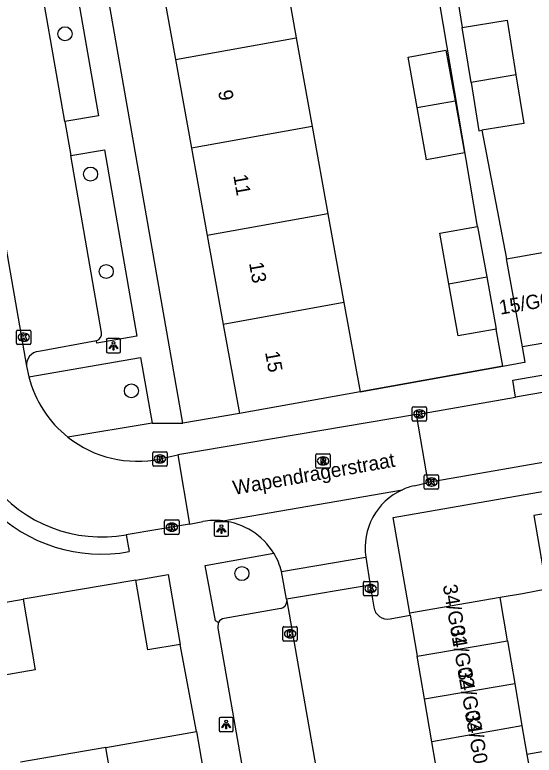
# Model space of a CAD drawing. Extents: x 162880 to 165536, y 384011 to 385179.
# Drawn here: x 164464.6 to 164500.8, y 384302.7 to 384354.3 of the extents above; entities that cross this region are included whole.
import ezdxf

# ---------------------------------------------------------------- set-up
doc = ezdxf.new("R2010")
doc.units = 0
for name, color, linetype in [('IMGEO_Boom', 7, 'Continuous'), ('IMGEO_Kolk', 7, 'Continuous'), ('IMGEO_Lichtpunt', 7, 'Continuous'), ('IMGEO_Muur', 7, 'Continuous'), ('IMGEO_Openbare_ruimte_label', 7, 'Continuous'), ('IMGEO_Pand', 7, 'Continuous'), ('IMGEO_Pand_nummerreeks', 7, 'Continuous'), ('IMGEO_Parkeervlak_open', 7, 'Continuous'), ('IMGEO_Rijbaan_lokaal_open', 7, 'Continuous'), ('IMGEO_Rioolput', 7, 'Continuous'), ('IMGEO_Voetpad_open', 7, 'Continuous')]:
    doc.layers.add(name, color=color, linetype=linetype)

msp = doc.modelspace()

# ---------------------------------------------------------------- linework, layer by layer
at = {"layer": 'IMGEO_Boom'}
for centre in [(164468.08, 384352.995), (164469.864, 384343.205), (164470.957, 384336.41), (164472.71, 384328.088), (164480.422, 384315.337)]:
    msp.add_circle(centre, 0.489, dxfattribs=at)
at = {"layer": 'IMGEO_Kolk'}
for p, q in [((164464.776, 384332.327), (164465.628, 384332.327)), ((164464.701, 384331.401), (164464.701, 384332.253)), ((164465.189, 384332.107), (164465.214, 384332.107)), ((164465.702, 384332.253), (164465.702, 384331.401)), ((164465.628, 384331.327), (164464.776, 384331.327)), ((164465.212, 384331.547), (164465.187, 384331.547)), ((164492.308, 384326.052), (164492.308, 384326.904)), ((164492.383, 384326.978), (164493.235, 384326.978)), ((164492.796, 384326.758), (164492.821, 384326.758)), ((164493.309, 384326.904), (164493.309, 384326.052)), ((164492.819, 384326.198), (164492.794, 384326.198)), ((164493.235, 384325.978), (164492.383, 384325.978)), ((164474.205, 384322.909), (164474.205, 384323.761)), ((164474.28, 384323.835), (164475.132, 384323.835)), ((164474.693, 384323.615), (164474.718, 384323.615)), ((164475.206, 384323.761), (164475.206, 384322.909)), ((164474.716, 384323.055), (164474.691, 384323.055)), ((164475.132, 384322.835), (164474.28, 384322.835)), ((164493.147, 384321.3), (164493.147, 384322.152)), ((164493.222, 384322.226), (164494.074, 384322.226)), ((164493.635, 384322.006), (164493.66, 384322.006)), ((164494.148, 384322.152), (164494.148, 384321.3)), ((164493.658, 384321.446), (164493.633, 384321.446)), ((164494.074, 384321.226), (164493.222, 384321.226)), ((164475.033, 384318.15), (164475.033, 384319.002)), ((164475.108, 384319.076), (164475.96, 384319.076)), ((164476.034, 384319.002), (164476.034, 384318.15)), ((164475.521, 384318.856), (164475.546, 384318.856)), ((164475.96, 384318.076), (164475.108, 384318.076)), ((164475.544, 384318.296), (164475.519, 384318.296)), ((164488.978, 384314.797), (164489.83, 384314.797)), ((164488.903, 384313.871), (164488.903, 384314.723)), ((164489.391, 384314.577), (164489.416, 384314.577)), ((164489.904, 384314.723), (164489.904, 384313.871)), ((164489.83, 384313.797), (164488.978, 384313.797)), ((164489.414, 384314.017), (164489.389, 384314.017)), ((164483.359, 384311.635), (164484.211, 384311.635)), ((164483.284, 384310.709), (164483.284, 384311.561)), ((164483.772, 384311.415), (164483.797, 384311.415)), ((164484.285, 384311.561), (164484.285, 384310.709)), ((164484.211, 384310.635), (164483.359, 384310.635)), ((164483.795, 384310.855), (164483.77, 384310.855))]:
    msp.add_line(p, q, dxfattribs=at)
for points in [[(164464.776, 384332.327), (164465.628, 384332.327)], [(164464.701, 384331.401), (164464.701, 384332.253)], [(164465.022, 384332.027), (164465.145, 384332.027), (164465.145, 384331.876), (164465.275, 384332.027), (164465.439, 384332.027), (164465.293, 384331.876), (164465.446, 384331.627), (164465.294, 384331.627), (164465.209, 384331.791), (164465.145, 384331.724), (164465.145, 384331.627), (164465.022, 384331.627), (164465.022, 384332.027)], [(164465.702, 384332.253), (164465.702, 384331.401)], [(164465.628, 384331.327), (164464.776, 384331.327)], [(164492.308, 384326.052), (164492.308, 384326.904)], [(164492.383, 384326.978), (164493.235, 384326.978)], [(164492.629, 384326.678), (164492.752, 384326.678), (164492.752, 384326.527), (164492.882, 384326.678), (164493.046, 384326.678), (164492.9, 384326.527), (164493.053, 384326.278), (164492.901, 384326.278), (164492.816, 384326.442), (164492.752, 384326.375), (164492.752, 384326.278), (164492.629, 384326.278), (164492.629, 384326.678)], [(164493.309, 384326.904), (164493.309, 384326.052)], [(164493.235, 384325.978), (164492.383, 384325.978)], [(164474.205, 384322.909), (164474.205, 384323.761)], [(164474.28, 384323.835), (164475.132, 384323.835)], [(164474.526, 384323.535), (164474.649, 384323.535), (164474.649, 384323.384), (164474.779, 384323.535), (164474.943, 384323.535), (164474.797, 384323.384), (164474.95, 384323.135), (164474.798, 384323.135), (164474.713, 384323.299), (164474.649, 384323.232), (164474.649, 384323.135), (164474.526, 384323.135), (164474.526, 384323.535)], [(164475.206, 384323.761), (164475.206, 384322.909)], [(164475.132, 384322.835), (164474.28, 384322.835)], [(164493.147, 384321.3), (164493.147, 384322.152)], [(164493.222, 384322.226), (164494.074, 384322.226)], [(164494.148, 384322.152), (164494.148, 384321.3)], [(164493.468, 384321.926), (164493.591, 384321.926), (164493.591, 384321.775), (164493.721, 384321.926), (164493.885, 384321.926), (164493.739, 384321.775), (164493.892, 384321.526), (164493.74, 384321.526), (164493.655, 384321.69), (164493.591, 384321.623), (164493.591, 384321.526), (164493.468, 384321.526), (164493.468, 384321.926)], [(164494.074, 384321.226), (164493.222, 384321.226)], [(164475.033, 384318.15), (164475.033, 384319.002)], [(164475.108, 384319.076), (164475.96, 384319.076)], [(164476.034, 384319.002), (164476.034, 384318.15)], [(164475.354, 384318.776), (164475.477, 384318.776), (164475.477, 384318.625), (164475.607, 384318.776), (164475.771, 384318.776), (164475.625, 384318.625), (164475.778, 384318.376), (164475.626, 384318.376), (164475.541, 384318.54), (164475.477, 384318.473), (164475.477, 384318.376), (164475.354, 384318.376), (164475.354, 384318.776)], [(164475.96, 384318.076), (164475.108, 384318.076)], [(164488.978, 384314.797), (164489.83, 384314.797)], [(164488.903, 384313.871), (164488.903, 384314.723)], [(164489.224, 384314.497), (164489.347, 384314.497), (164489.347, 384314.346), (164489.477, 384314.497), (164489.641, 384314.497), (164489.495, 384314.346), (164489.648, 384314.097), (164489.496, 384314.097), (164489.411, 384314.261), (164489.347, 384314.194), (164489.347, 384314.097), (164489.224, 384314.097), (164489.224, 384314.497)], [(164489.904, 384314.723), (164489.904, 384313.871)], [(164489.83, 384313.797), (164488.978, 384313.797)], [(164483.359, 384311.635), (164484.211, 384311.635)], [(164483.284, 384310.709), (164483.284, 384311.561)], [(164483.605, 384311.335), (164483.728, 384311.335), (164483.728, 384311.184), (164483.858, 384311.335), (164484.022, 384311.335), (164483.876, 384311.184), (164484.029, 384310.935), (164483.877, 384310.935), (164483.792, 384311.099), (164483.728, 384311.032), (164483.728, 384310.935), (164483.605, 384310.935), (164483.605, 384311.335)], [(164484.285, 384311.561), (164484.285, 384310.709)], [(164484.211, 384310.635), (164483.359, 384310.635)]]:
    msp.add_lwpolyline(points, dxfattribs=at)
for centre, start, end in [((164464.778, 384332.251), 91.552, 178.448), ((164464.778, 384332.251), 91.552, 178.448), ((164465.626, 384332.251), 1.552, 88.448), ((164465.626, 384332.251), 1.552, 88.448), ((164464.778, 384331.403), 181.552, 268.448), ((164464.778, 384331.403), 181.552, 268.448), ((164465.626, 384331.403), 271.552, 358.448), ((164465.626, 384331.403), 271.552, 358.448), ((164492.385, 384326.902), 91.552, 178.448), ((164492.385, 384326.902), 91.552, 178.448), ((164493.233, 384326.902), 1.552, 88.448), ((164493.233, 384326.902), 1.552, 88.448), ((164492.385, 384326.054), 181.552, 268.448), ((164492.385, 384326.054), 181.552, 268.448), ((164493.233, 384326.054), 271.552, 358.448), ((164493.233, 384326.054), 271.552, 358.448), ((164474.282, 384323.759), 91.552, 178.448), ((164474.282, 384323.759), 91.552, 178.448), ((164475.13, 384323.759), 1.552, 88.448), ((164475.13, 384323.759), 1.552, 88.448), ((164474.282, 384322.911), 181.552, 268.448), ((164474.282, 384322.911), 181.552, 268.448), ((164475.13, 384322.911), 271.552, 358.448), ((164475.13, 384322.911), 271.552, 358.448), ((164493.224, 384322.15), 91.552, 178.448), ((164493.224, 384322.15), 91.552, 178.448), ((164494.072, 384322.15), 1.552, 88.448), ((164494.072, 384322.15), 1.552, 88.448), ((164493.224, 384321.302), 181.552, 268.448), ((164493.224, 384321.302), 181.552, 268.448), ((164494.072, 384321.302), 271.552, 358.448), ((164494.072, 384321.302), 271.552, 358.448), ((164475.11, 384319), 91.552, 178.448), ((164475.11, 384319), 91.552, 178.448), ((164475.958, 384319), 1.552, 88.448), ((164475.958, 384319), 1.552, 88.448), ((164475.11, 384318.152), 181.552, 268.448), ((164475.11, 384318.152), 181.552, 268.448), ((164475.958, 384318.152), 271.552, 358.448), ((164475.958, 384318.152), 271.552, 358.448), ((164488.98, 384314.721), 91.552, 178.448), ((164488.98, 384314.721), 91.552, 178.448), ((164489.828, 384314.721), 1.552, 88.448), ((164489.828, 384314.721), 1.552, 88.448), ((164488.98, 384313.873), 181.552, 268.448), ((164488.98, 384313.873), 181.552, 268.448), ((164489.828, 384313.873), 271.552, 358.448), ((164489.828, 384313.873), 271.552, 358.448), ((164483.361, 384311.559), 91.552, 178.448), ((164483.361, 384311.559), 91.552, 178.448), ((164484.209, 384311.559), 1.552, 88.448), ((164484.209, 384311.559), 1.552, 88.448), ((164483.361, 384310.711), 181.552, 268.448), ((164483.361, 384310.711), 181.552, 268.448), ((164484.209, 384310.711), 271.552, 358.448), ((164484.209, 384310.711), 271.552, 358.448)]:
    msp.add_arc(centre, 0.0765, start, end, dxfattribs=at)
for centre, major_axis, ratio, start_param, end_param in [((164465.188, 384331.827), (-0.387, 0.002), 0.722429, 4.712389, 7.853982), ((164465.213, 384331.827), (-0.39, 0.002), 0.717154, 1.570796, 4.712389), ((164492.795, 384326.478), (-0.387, 0.002), 0.722429, 4.712389, 7.853982), ((164492.82, 384326.478), (-0.39, 0.002), 0.717154, 1.570796, 4.712389), ((164474.692, 384323.335), (-0.387, 0.002), 0.722429, 4.712389, 7.853982), ((164474.717, 384323.335), (-0.39, 0.002), 0.717154, 1.570796, 4.712389), ((164493.634, 384321.726), (-0.387, 0.002), 0.722429, 4.712389, 7.853982), ((164493.659, 384321.726), (-0.39, 0.002), 0.717154, 1.570796, 4.712389), ((164475.52, 384318.576), (-0.387, 0.002), 0.722429, 4.712389, 7.853982), ((164475.545, 384318.576), (-0.39, 0.002), 0.717154, 1.570796, 4.712389), ((164489.39, 384314.297), (-0.387, 0.002), 0.722429, 4.712389, 7.853982), ((164489.415, 384314.297), (-0.39, 0.002), 0.717154, 1.570796, 4.712389), ((164483.771, 384311.135), (-0.387, 0.002), 0.722429, 4.712389, 7.853982), ((164483.796, 384311.135), (-0.39, 0.002), 0.717154, 1.570796, 4.712389)]:
    msp.add_ellipse(centre, major_axis=major_axis, ratio=ratio, start_param=start_param, end_param=end_param, dxfattribs=at)
at = {"layer": 'IMGEO_Lichtpunt'}
for p, q in [((164470.964, 384331.639), (164470.964, 384330.832)), ((164470.964, 384331.639), (164470.964, 384330.832)), ((164471.866, 384331.734), (164471.058, 384331.734)), ((164471.866, 384331.734), (164471.058, 384331.734)), ((164471.96, 384330.832), (164471.96, 384331.639)), ((164471.96, 384330.832), (164471.96, 384331.639)), ((164471.058, 384330.738), (164471.866, 384330.738)), ((164471.058, 384330.738), (164471.866, 384330.738)), ((164479.394, 384318.943), (164478.586, 384318.943)), ((164479.394, 384318.943), (164478.586, 384318.943)), ((164478.492, 384318.848), (164478.492, 384318.041)), ((164478.492, 384318.848), (164478.492, 384318.041)), ((164479.488, 384318.041), (164479.488, 384318.848)), ((164479.488, 384318.041), (164479.488, 384318.848)), ((164478.586, 384317.947), (164479.394, 384317.947)), ((164478.586, 384317.947), (164479.394, 384317.947)), ((164478.827, 384305.212), (164478.827, 384304.405)), ((164478.827, 384305.212), (164478.827, 384304.405)), ((164479.729, 384305.307), (164478.921, 384305.307)), ((164479.729, 384305.307), (164478.921, 384305.307)), ((164479.823, 384304.405), (164479.823, 384305.212)), ((164479.823, 384304.405), (164479.823, 384305.212)), ((164478.921, 384304.311), (164479.729, 384304.311)), ((164478.921, 384304.311), (164479.729, 384304.311))]:
    msp.add_line(p, q, dxfattribs=at)
for points in [[(164471.338, 384331.303), (164471.377, 384331.275), (164471.189, 384331.013), (164471.151, 384331.04), (164471.338, 384331.303)], [(164471.55, 384331.275), (164471.588, 384331.302), (164471.775, 384331.04), (164471.736, 384331.012), (164471.55, 384331.275)], [(164471.44, 384331.255), (164471.487, 384331.255), (164471.487, 384330.933), (164471.44, 384330.933), (164471.44, 384331.255)], [(164478.866, 384318.512), (164478.905, 384318.484), (164478.717, 384318.222), (164478.679, 384318.249), (164478.866, 384318.512)], [(164478.968, 384318.464), (164479.015, 384318.464), (164479.015, 384318.142), (164478.968, 384318.142), (164478.968, 384318.464)], [(164479.078, 384318.484), (164479.116, 384318.511), (164479.303, 384318.249), (164479.264, 384318.221), (164479.078, 384318.484)], [(164479.201, 384304.876), (164479.24, 384304.848), (164479.052, 384304.586), (164479.014, 384304.613), (164479.201, 384304.876)], [(164479.303, 384304.828), (164479.35, 384304.828), (164479.35, 384304.506), (164479.303, 384304.506), (164479.303, 384304.828)], [(164479.413, 384304.848), (164479.451, 384304.875), (164479.638, 384304.613), (164479.599, 384304.585), (164479.413, 384304.848)]]:
    msp.add_lwpolyline(points, dxfattribs=at)
for centre in [(164471.463, 384331.437), (164478.991, 384318.646), (164479.326, 384305.01)]:
    msp.add_circle(centre, 0.0994, dxfattribs=at)
for centre, start, end in [((164471.058, 384331.639), 90, 180), ((164471.058, 384331.639), 90, 180), ((164471.866, 384331.639), 0, 90), ((164471.866, 384331.639), 0, 90), ((164471.058, 384330.832), 180, 270), ((164471.058, 384330.832), 180, 270), ((164471.866, 384330.832), 270, 0), ((164471.866, 384330.832), 270, 360), ((164478.586, 384318.848), 90, 180), ((164478.586, 384318.848), 90, 180), ((164479.394, 384318.848), 0, 90), ((164479.394, 384318.848), 0, 90), ((164478.586, 384318.041), 180, 270), ((164478.586, 384318.041), 180, 270), ((164479.394, 384318.041), 270, 0), ((164479.394, 384318.041), 270, 360), ((164478.921, 384305.212), 90, 180), ((164478.921, 384305.212), 90, 180), ((164479.729, 384305.212), 0, 90), ((164479.729, 384305.212), 0, 90), ((164478.921, 384304.405), 180, 270), ((164478.921, 384304.405), 180, 270), ((164479.729, 384304.405), 270, 0), ((164479.729, 384304.405), 270, 360)]:
    msp.add_arc(centre, 0.0946, start, end, dxfattribs=at)
at = {"layer": 'IMGEO_Muur'}
msp.add_lwpolyline([(164498.624, 384329.803), (164488.666, 384328.01)], dxfattribs=at)
at = {"layer": 'IMGEO_Pand'}
for points in [[(164483.153, 384358.625), (164484.219, 384352.71)], [(164474.731, 384357.109), (164475.796, 384351.194)], [(164495.792, 384353.442), (164498.921, 384353.949), (164499.538, 384350.138)], [(164496.415, 384349.591), (164495.792, 384353.442)], [(164475.796, 384351.194), (164484.219, 384352.71)], [(164484.219, 384352.71), (164485.332, 384346.528)], [(164492.654, 384347.846), (164492.021, 384351.364), (164494.658, 384351.839), (164495.291, 384348.321)], [(164475.796, 384351.194), (164476.91, 384345.012)], [(164499.538, 384350.138), (164496.415, 384349.591)], [(164499.538, 384350.138), (164500.088, 384346.739), (164497.166, 384346.266)], [(164496.415, 384349.591), (164496.958, 384346.232), (164497.166, 384346.266)], [(164492.654, 384347.846), (164495.291, 384348.321)], [(164495.291, 384348.321), (164495.946, 384344.682), (164493.309, 384344.208), (164492.654, 384347.846)], [(164485.332, 384346.528), (164476.91, 384345.012)], [(164485.332, 384346.528), (164486.429, 384340.434)], [(164476.91, 384345.012), (164478.007, 384338.918)], [(164486.429, 384340.434), (164478.007, 384338.918)], [(164486.429, 384340.434), (164487.544, 384334.239)], [(164494.866, 384335.557), (164494.233, 384339.075), (164496.87, 384339.55)], [(164496.87, 384339.55), (164497.503, 384336.032)], [(164478.007, 384338.918), (164479.122, 384332.723)], [(164498.884, 384337.295), (164501.909, 384337.837)], [(164500, 384331.156), (164498.884, 384337.295)], [(164494.866, 384335.557), (164497.503, 384336.032)], [(164497.503, 384336.032), (164498.158, 384332.393)], [(164498.158, 384332.393), (164495.521, 384331.919), (164494.866, 384335.557)], [(164487.544, 384334.239), (164479.122, 384332.723)], [(164487.544, 384334.239), (164488.666, 384328.01)], [(164479.122, 384332.723), (164480.244, 384326.494)], [(164502.976, 384331.671), (164500, 384331.156)], [(164488.666, 384328.01), (164480.244, 384326.494)], [(164503.574, 384319.865), (164500.79, 384319.379), (164501.685, 384314.248), (164500.002, 384313.932), (164498.439, 384313.661)], [(164473.016, 384314.89), (164475.279, 384315.282), (164476.125, 384310.401)], [(164476.125, 384310.401), (164473.862, 384310.008), (164473.016, 384314.89)], [(164462.747, 384313.126), (164465.151, 384313.543)], [(164465.151, 384313.543), (164466.005, 384308.617), (164463.601, 384308.201), (164462.747, 384313.126)], [(164498.439, 384313.661), (164492.149, 384312.57)], [(164498.95, 384310.658), (164498.439, 384313.661)], [(164492.169, 384312.43), (164492.149, 384312.57)], [(164492.169, 384312.43), (164492.657, 384309.581)], [(164492.657, 384309.581), (164498.95, 384310.658)], [(164498.95, 384310.658), (164499.458, 384307.669)], [(164493.169, 384306.592), (164492.657, 384309.581)], [(164493.169, 384306.592), (164499.458, 384307.669)], [(164499.458, 384307.669), (164499.958, 384304.727)], [(164493.681, 384303.604), (164493.169, 384306.592)], [(164506.053, 384305.79), (164506.404, 384303.795), (164500.308, 384302.722)], [(164499.958, 384304.727), (164493.681, 384303.604)], [(164499.958, 384304.727), (164500.308, 384302.722)], [(164470.92, 384303.217), (164477.256, 384304.315)], [(164477.256, 384304.315), (164478.744, 384295.726)], [(164494.193, 384300.615), (164493.681, 384303.604)], [(164470.92, 384303.217), (164464.983, 384302.189)], [(164472.531, 384293.881), (164470.92, 384303.217)], [(164500.308, 384302.722), (164500.487, 384301.693)]]:
    msp.add_lwpolyline(points, dxfattribs=at)
at = {"layer": 'IMGEO_Parkeervlak_open'}
for points in [[(164468.065, 384346.864), (164465.903, 384359.277)], [(164470.628, 384332.155), (164468.477, 384344.499)], [(164483.129, 384312.913), (164479.182, 384312.208)]]:
    msp.add_lwpolyline(points, dxfattribs=at)
for centre, radius, start, end in [((164470.108, 384332.076), 0.526, 288.9512, 8.6252), ((164483.082, 384313.391), 0.48, 275.6778, 4.6893), ((164479.252, 384311.699), 0.514, 97.8799, 152.9149)]:
    msp.add_arc(centre, radius, start, end, dxfattribs=at)
at = {"layer": 'IMGEO_Rijbaan_lokaal_open'}
for points in [[(164457.823, 384373.323), (164465.39, 384329.799)], [(164518.369, 384330.977), (164517.368, 384330.741), (164499.522, 384327.653)], [(164465.39, 384329.799), (164465.565, 384329.058)], [(164492.615, 384326.444), (164499.522, 384327.653)], [(164530.256, 384328.107), (164493.41, 384321.685)], [(164492.615, 384326.444), (164475.958, 384323.612)], [(164493.41, 384321.685), (164492.615, 384326.444)], [(164474.706, 384323.335), (164475.958, 384323.612)], [(164475.958, 384323.612), (164476.757, 384318.783)], [(164492.44, 384321.464), (164493.41, 384321.685)], [(164479.09, 384319.015), (164491.624, 384321.185)], [(164476.757, 384318.783), (164477.699, 384318.965)], [(164476.757, 384318.783), (164472.35, 384318.036)], [(164483.193, 384315.483), (164489.062, 384316.489)], [(164489.062, 384316.489), (164489.365, 384314.523)], [(164483.54, 384313.542), (164483.193, 384315.483)], [(164489.365, 384314.523), (164483.54, 384313.542)], [(164489.365, 384314.523), (164489.626, 384313.002)], [(164483.54, 384313.542), (164483.56, 384313.43)], [(164483.56, 384313.43), (164487.071, 384293.338)], [(164490.773, 384312.183), (164492.169, 384312.43)]]:
    msp.add_lwpolyline(points, dxfattribs=at)
for centre, radius, start, end in [((164473.109, 384330.957), 7.779, 194.1309, 231.7146), ((164473.121, 384330.966), 7.793, 231.6819, 281.7335), ((164470.661, 384327.671), 9.782, 217.8639, 279.9404), ((164493.417, 384317.274), 4.302, 103.1241, 114.6282), ((164493.462, 384317.135), 4.447, 114.4099, 188.359), ((164478.564, 384314.272), 4.772, 83.6728, 100.4445), ((164478.564, 384314.254), 4.79, 31.4872, 83.6893), ((164478.574, 384314.258), 4.779, 14.8465, 31.5072), ((164490.579, 384313.124), 0.961, 187.3102, 281.6333)]:
    msp.add_arc(centre, radius, start, end, dxfattribs=at)
at = {"layer": 'IMGEO_Rioolput'}
for p, q in [((164485.584, 384322.767), (164485.584, 384323.619)), ((164485.659, 384323.693), (164486.511, 384323.693)), ((164486.585, 384323.619), (164486.585, 384322.767)), ((164486.072, 384323.473), (164486.097, 384323.473)), ((164486.511, 384322.693), (164485.659, 384322.693)), ((164486.095, 384322.913), (164486.07, 384322.913))]:
    msp.add_line(p, q, dxfattribs=at)
for points in [[(164485.584, 384322.767), (164485.584, 384323.619)], [(164485.659, 384323.693), (164486.511, 384323.693)], [(164486.585, 384323.619), (164486.585, 384322.767)], [(164486.173, 384323.391), (164485.921, 384323.393), (164485.921, 384322.993)], [(164485.921, 384322.993), (164486.045, 384322.993), (164486.045, 384323.155), (164486.056, 384323.155)], [(164486.099, 384323.312), (164486.045, 384323.312), (164486.045, 384323.231)], [(164486.045, 384323.231), (164486.097, 384323.231)], [(164486.103, 384323.126), (164486.174, 384322.993), (164486.314, 384322.993), (164486.249, 384323.119)], [(164486.511, 384322.693), (164485.659, 384322.693)]]:
    msp.add_lwpolyline(points, dxfattribs=at)
for centre, radius, start, end in [((164485.661, 384323.617), 0.0765, 91.552, 178.448), ((164485.661, 384323.617), 0.0765, 91.552, 178.448), ((164486.509, 384323.617), 0.0765, 1.552, 88.448), ((164486.509, 384323.617), 0.0765, 1.552, 88.448), ((164486.055, 384323.102), 0.0533, 26.0293, 88.6989), ((164486.081, 384323.42), 0.19, 274.7715, 282.9687), ((164486.105, 384323.216), 0.0964, 77.0061, 93.1865), ((164486.119, 384323.273), 0.0378, 276.6634, 79.6772), ((164486.172, 384323.281), 0.109, 350.3612, 89.416), ((164486.17, 384323.281), 0.112, 277.5842, 350.9817), ((164486.154, 384323.066), 0.108, 29.5134, 73.7905), ((164485.661, 384322.769), 0.0765, 181.552, 268.448), ((164485.661, 384322.769), 0.0765, 181.552, 268.448), ((164486.509, 384322.769), 0.0765, 271.552, 358.448), ((164486.509, 384322.769), 0.0765, 271.552, 358.448)]:
    msp.add_arc(centre, radius, start, end, dxfattribs=at)
for centre, major_axis, ratio, start_param, end_param in [((164486.071, 384323.193), (-0.387, 0.002), 0.722429, 4.712389, 7.853982), ((164486.096, 384323.193), (-0.39, 0.002), 0.717154, 1.570796, 4.712389)]:
    msp.add_ellipse(centre, major_axis=major_axis, ratio=ratio, start_param=start_param, end_param=end_param, dxfattribs=at)
at = {"layer": 'IMGEO_Voetpad_open'}
for points in [[(164476.312, 384325.832), (164467.577, 384375.61)], [(164496.87, 384339.55), (164491.792, 384369.54)], [(164465.903, 384359.277), (164468.262, 384359.68), (164470.421, 384347.266), (164468.065, 384346.864)], [(164494.97, 384358.518), (164495.792, 384353.442)], [(164468.065, 384346.864), (164468.477, 384344.499)], [(164497.166, 384346.266), (164498.884, 384337.295)], [(164468.477, 384344.499), (164470.832, 384344.902), (164473.094, 384331.897), (164470.303, 384331.42), (164470.279, 384331.579)], [(164498.624, 384329.803), (164498.158, 384332.393)], [(164499.522, 384327.653), (164499.32, 384328.828), (164516.647, 384331.834), (164518.127, 384332.163), (164518.369, 384330.977)], [(164470.279, 384331.579), (164466.248, 384330.84)], [(164498.624, 384329.803), (164500, 384330.051), (164500.182, 384330.083), (164500, 384331.156)], [(164465.565, 384329.058), (164473.353, 384330.403), (164474.169, 384325.838)], [(164488.666, 384328.01), (164498.624, 384329.803)], [(164480.244, 384326.494), (164476.312, 384325.832)], [(164492.149, 384312.57), (164490.966, 384319.254), (164532.992, 384326.57), (164534.171, 384319.915)], [(164474.169, 384325.838), (164468.289, 384324.851)], [(164474.169, 384325.838), (164476.312, 384325.832)], [(164472.35, 384318.036), (164472.559, 384316.868)], [(164478.795, 384311.933), (164478.576, 384312.045), (164477.867, 384315.892), (164482.648, 384316.756)], [(164473.016, 384314.89), (164465.151, 384313.543)], [(164482.027, 384292.962), (164478.762, 384311.538), (164478.795, 384311.933)], [(164477.256, 384304.315), (164476.125, 384310.401)]]:
    msp.add_lwpolyline(points, dxfattribs=at)
for centre, radius, start, end in [((164466.352, 384329.88), 0.966, 96.2037, 184.8051), ((164470.623, 384327.497), 10.804, 224.786, 280.324)]:
    msp.add_arc(centre, radius, start, end, dxfattribs=at)

# ---------------------------------------------------------------- texts
at = {"layer": 'IMGEO_Openbare_ruimte_label'}
msp.add_text('Wapendragerstraat', height=1, rotation=9.9615, dxfattribs=at).set_placement((164479.886, 384320.822))
at = {"layer": 'IMGEO_Pand_nummerreeks'}
for s, rotation, p in [('9', 280.2075, (164478.756, 384348.985)), ('11', 280.2075, (164479.814, 384343.104)), ('13', 280.2075, (164480.914, 384336.995)), ('15/G01', 9.6936, (164498.455, 384333.396)), ('15', 280.2075, (164482.034, 384330.774)), ('34/G01', 279.9031, (164494.434, 384314.508)), ('34/G02', 279.9031, (164494.945, 384311.581)), ('34/G03', 279.9031, (164495.47, 384308.57)), ('34/G04', 279.9005, (164495.99, 384305.593))]:
    msp.add_text(s, height=1, rotation=rotation, dxfattribs=at).set_placement(p)

doc.saveas('drawing.dxf')
